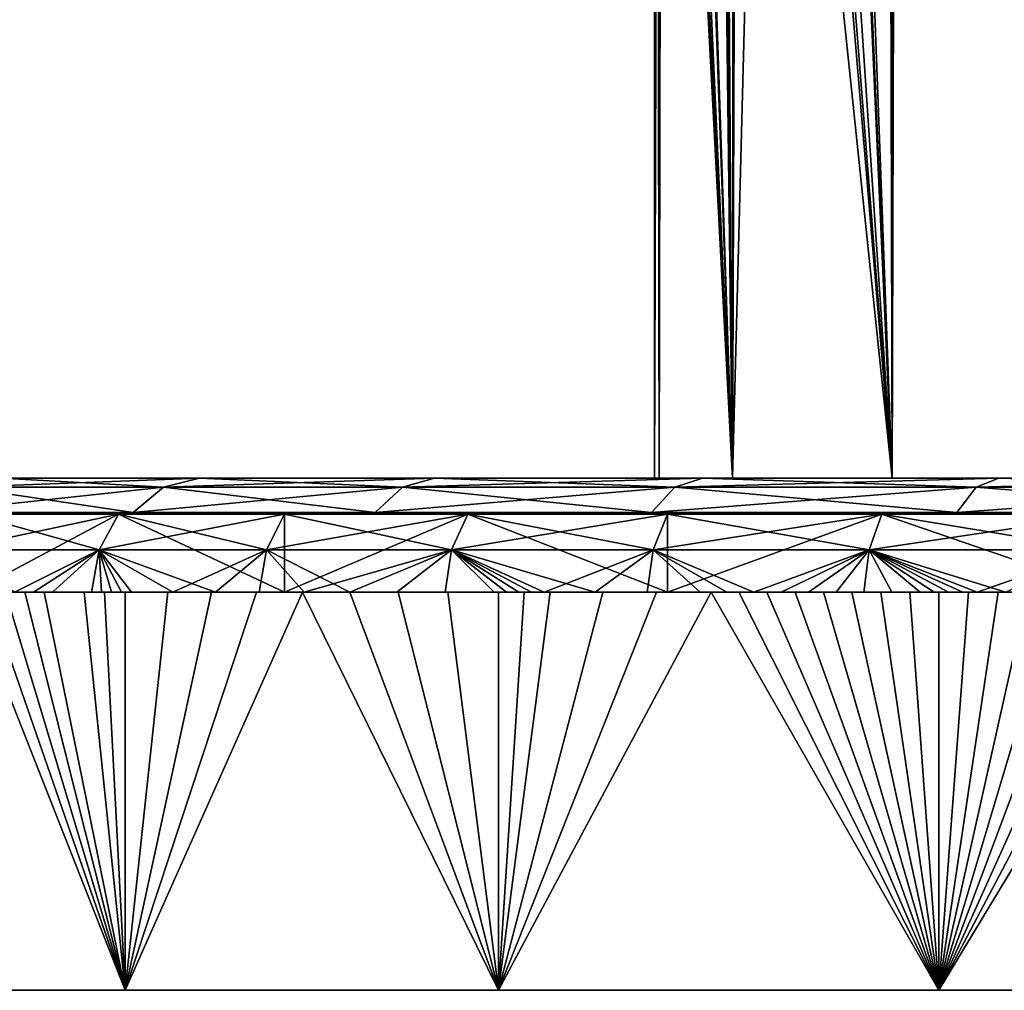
# Model space of a CAD drawing. Extents: x 0 to 200, y 18 to 95.
# Tile 248 of 491: x 154 to 163, y 18 to 26. Entities that reach past the tile are written whole.
import ezdxf

# ---------------------------------------------------------------- set-up
doc = ezdxf.new("R2010")
doc.units = 0

msp = doc.modelspace()

# ---------------------------------------------------------------- linework, layer by layer
for points in [[(162.801224, 38.473274, 37.016132), (163.317581, 39.289558, 36.348358), (163.973587, 22.227015, 35.617851)], [(162.979355, 38.757809, 55.210247), (162.613251, 38.17387, 54.745441), (163.973587, 22.227015, 56.382149)], [(162.569794, 38.107422, 37.315422), (162.801224, 38.473274, 37.016132), (163.973587, 22.227015, 35.617851)], [(162.613251, 38.17387, 54.745441), (162.405518, 37.864216, 54.428959), (163.973587, 22.227015, 56.382149)], [(162.218231, 37.584957, 37.856876), (162.569794, 38.107422, 37.315422), (163.973587, 22.227015, 35.617851)], [(162.405518, 37.864216, 54.428959), (162.172119, 37.516312, 54.073376), (163.973587, 22.227015, 56.382149)], [(162.172531, 37.517044, 37.927261), (162.218231, 37.584957, 37.856876), (163.973587, 22.227015, 35.617851)], [(161.890579, 37.09803, 38.3615), (162.172531, 37.517044, 37.927261), (163.973587, 22.227015, 35.617851)], [(162.172119, 37.516312, 54.073376), (161.928391, 37.152988, 53.702042), (163.973587, 22.227015, 56.382149)], [(163.973587, 22.227015, 56.382149), (161.928391, 37.152988, 53.702042), (161.88887, 22.227015, 53.63562)], [(161.928391, 37.152988, 53.702042), (161.891205, 37.099838, 53.633953), (161.88887, 22.227015, 53.63562)], [(161.286789, 36.237701, 39.488972), (161.88884, 37.095558, 38.364742), (161.88887, 22.227015, 38.36438)], [(161.851624, 37.043247, 53.561455), (161.36087, 36.341572, 52.662567), (161.88887, 22.227015, 53.63562)], [(161.891205, 37.099838, 53.633953), (161.851624, 37.043247, 53.561455), (161.88887, 22.227015, 53.63562)], [(161.88884, 37.095558, 38.364742), (161.890579, 37.09803, 38.3615), (163.973587, 22.227015, 35.617851)], [(161.88887, 22.227015, 38.36438), (161.88884, 37.095558, 38.364742), (163.973587, 22.227015, 35.617851)], [(161.36087, 36.341572, 52.662567), (160.977402, 35.810169, 51.796387), (161.88887, 22.227015, 53.63562)], [(160.766876, 35.519775, 40.70174), (161.257187, 36.196819, 39.558029), (161.88887, 22.227015, 38.36438)], [(161.257187, 36.196819, 39.558029), (161.286789, 36.237701, 39.488972), (161.88887, 22.227015, 38.36438)], [(160.977402, 35.810169, 51.796387), (160.833145, 35.610271, 51.470562), (161.88887, 22.227015, 53.63562)], [(161.88887, 22.227015, 53.63562), (160.833145, 35.610271, 51.470562), (160.486389, 22.227015, 50.485611)], [(160.833145, 35.610271, 51.470562), (160.496719, 35.154621, 50.482059), (160.486389, 22.227015, 50.485611)], [(160.531357, 35.201527, 41.419182), (160.766876, 35.519775, 40.70174), (161.88887, 22.227015, 38.36438)], [(160.357315, 34.966351, 41.949348), (160.498749, 35.157471, 41.518505), (160.486389, 22.227015, 41.514389)], [(160.496719, 35.154621, 50.482059), (160.39592, 35.018085, 50.18586), (160.486389, 22.227015, 50.485611)], [(160.486389, 22.227015, 41.514389), (160.531357, 35.201527, 41.419182), (161.88887, 22.227015, 38.36438)], [(160.498749, 35.157471, 41.518505), (160.531357, 35.201527, 41.419182), (160.486389, 22.227015, 41.514389)], [(160.043396, 34.548809, 43.308826), (160.357315, 34.966351, 41.949348), (160.486389, 22.227015, 41.514389)], [(160.39592, 35.018085, 50.18586), (160.326691, 34.925896, 49.897358), (160.486389, 22.227015, 50.485611)], [(160.326691, 34.925896, 49.897358), (160.064789, 34.577126, 48.805916), (160.486389, 22.227015, 50.485611)], [(159.888474, 34.34412, 44.440483), (160.043396, 34.548809, 43.308826), (160.486389, 22.227015, 41.514389)], [(160.064789, 34.577126, 48.805916), (159.932312, 34.402077, 47.86692), (160.486389, 22.227015, 50.485611)], [(159.932312, 34.402077, 47.86692), (159.863602, 34.311279, 47.379879), (160.486389, 22.227015, 50.485611)], [(159.837616, 34.27684, 46.815941), (159.800003, 34.227016, 46), (159.799988, 22.227015, 46)], [(159.840271, 22.227015, 47.098572), (159.837616, 34.27684, 46.815941), (159.799988, 22.227015, 46)], [(159.820786, 34.254559, 45.546947), (159.850403, 34.293774, 44.901932), (159.840271, 22.227015, 44.901428)], [(159.850616, 34.294067, 47.098057), (159.837616, 34.27684, 46.815941), (159.840271, 22.227015, 47.098572)], [(160.486389, 22.227015, 50.485611), (159.863602, 34.311279, 47.379879), (159.840271, 22.227015, 47.098572)], [(159.863602, 34.311279, 47.379879), (159.850616, 34.294067, 47.098057), (159.840271, 22.227015, 47.098572)], [(159.840271, 22.227015, 44.901428), (159.850403, 34.293774, 44.901932), (160.486389, 22.227015, 41.514389)], [(159.850403, 34.293774, 44.901932), (159.863052, 34.310539, 44.626129), (160.486389, 22.227015, 41.514389)], [(159.863052, 34.310539, 44.626129), (159.888474, 34.34412, 44.440483), (160.486389, 22.227015, 41.514389)], [(159.799988, 22.227015, 46), (159.820786, 34.254559, 45.546947), (159.840271, 22.227015, 44.901428)], [(159.800003, 34.227016, 46), (159.820786, 34.254559, 45.546947), (159.799988, 22.227015, 46)], [(150.849991, 22.227015, 46), (159.799988, 22.227015, 46), (151.054886, 22.227015, 42.873898)], [(159.840271, 22.227015, 47.098572), (159.799988, 22.227015, 46), (150.849991, 22.227015, 46)], [(151.054886, 22.227015, 49.126102), (159.840271, 22.227015, 47.098572), (150.849991, 22.227015, 46)], [(151.054886, 22.227015, 42.873898), (159.840271, 22.227015, 44.901428), (151.666077, 22.227015, 39.801285)], [(159.799988, 22.227015, 46), (159.840271, 22.227015, 44.901428), (151.054886, 22.227015, 42.873898)], [(151.054886, 22.227015, 49.126102), (160.486389, 22.227015, 50.485611), (159.840271, 22.227015, 47.098572)], [(151.666077, 22.227015, 52.198715), (160.486389, 22.227015, 50.485611), (151.054886, 22.227015, 49.126102)], [(151.666077, 22.227015, 39.801285), (160.486389, 22.227015, 41.514389), (152.67308, 22.227015, 36.834732)], [(159.840271, 22.227015, 44.901428), (160.486389, 22.227015, 41.514389), (151.666077, 22.227015, 39.801285)], [(151.666077, 22.227015, 52.198715), (152.67308, 22.227015, 55.165268), (160.486389, 22.227015, 50.485611)], [(152.67308, 22.227015, 36.834732), (161.88887, 22.227015, 38.36438), (154.058685, 22.227015, 34.025002)], [(160.486389, 22.227015, 41.514389), (161.88887, 22.227015, 38.36438), (152.67308, 22.227015, 36.834732)], [(152.67308, 22.227015, 55.165268), (161.88887, 22.227015, 53.63562), (160.486389, 22.227015, 50.485611)], [(152.67308, 22.227015, 55.165268), (154.058685, 22.227015, 57.974998), (161.88887, 22.227015, 53.63562)], [(153.714996, 22.149126, 33.826569), (155.799179, 22.227015, 31.420164), (155.484329, 22.149126, 31.17857)], [(154.058685, 22.227015, 34.025002), (155.799179, 22.227015, 31.420164), (153.714996, 22.149126, 33.826569)], [(155.484329, 22.149126, 60.82143), (154.058685, 22.227015, 57.974998), (153.714996, 22.149126, 58.173431)], [(155.799179, 22.227015, 60.579838), (154.058685, 22.227015, 57.974998), (155.484329, 22.149126, 60.82143)], [(154.058685, 22.227015, 34.025002), (161.88887, 22.227015, 38.36438), (155.799179, 22.227015, 31.420164)], [(154.058685, 22.227015, 57.974998), (155.799179, 22.227015, 60.579838), (161.88887, 22.227015, 53.63562)], [(155.484329, 22.149126, 31.17857), (157.864792, 22.227015, 29.064793), (157.584167, 22.149126, 28.784168)], [(155.799179, 22.227015, 31.420164), (157.864792, 22.227015, 29.064793), (155.484329, 22.149126, 31.17857)], [(157.584167, 22.149126, 63.215832), (155.799179, 22.227015, 60.579838), (155.484329, 22.149126, 60.82143)], [(157.864792, 22.227015, 62.935207), (155.799179, 22.227015, 60.579838), (157.584167, 22.149126, 63.215832)], [(155.799179, 22.227015, 31.420164), (163.973587, 22.227015, 35.617851), (157.864792, 22.227015, 29.064793)], [(161.88887, 22.227015, 38.36438), (163.973587, 22.227015, 35.617851), (155.799179, 22.227015, 31.420164)], [(155.799179, 22.227015, 60.579838), (163.973587, 22.227015, 56.382149), (161.88887, 22.227015, 53.63562)], [(155.799179, 22.227015, 60.579838), (157.864792, 22.227015, 62.935207), (163.973587, 22.227015, 56.382149)], [(157.584167, 22.149126, 28.784168), (160.220154, 22.227015, 26.999187), (159.978561, 22.149126, 26.684334)], [(157.864792, 22.227015, 29.064793), (160.220154, 22.227015, 26.999187), (157.584167, 22.149126, 28.784168)], [(159.978561, 22.149126, 65.315666), (157.864792, 22.227015, 62.935207), (157.584167, 22.149126, 63.215832)], [(160.220154, 22.227015, 65.000816), (157.864792, 22.227015, 62.935207), (159.978561, 22.149126, 65.315666)], [(157.864792, 22.227015, 29.064793), (163.973587, 22.227015, 35.617851), (160.220154, 22.227015, 26.999187)], [(157.864792, 22.227015, 62.935207), (160.220154, 22.227015, 65.000816), (163.973587, 22.227015, 56.382149)], [(159.978561, 22.149126, 26.684334), (162.824997, 22.227015, 25.258692), (162.626556, 22.149126, 24.914999)], [(160.220154, 22.227015, 26.999187), (162.824997, 22.227015, 25.258692), (159.978561, 22.149126, 26.684334)], [(162.626556, 22.149126, 67.084999), (160.220154, 22.227015, 65.000816), (159.978561, 22.149126, 65.315666)], [(162.824997, 22.227015, 66.74131), (160.220154, 22.227015, 65.000816), (162.626556, 22.149126, 67.084999)], [(160.220154, 22.227015, 26.999187), (166.630402, 22.227015, 33.419941), (162.824997, 22.227015, 25.258692)], [(163.973587, 22.227015, 35.617851), (166.630402, 22.227015, 33.419941), (160.220154, 22.227015, 26.999187)], [(160.220154, 22.227015, 65.000816), (166.630402, 22.227015, 58.580059), (163.973587, 22.227015, 56.382149)], [(160.220154, 22.227015, 65.000816), (162.824997, 22.227015, 66.74131), (166.630402, 22.227015, 58.580059)], [(162.626556, 22.149126, 24.914999), (165.63472, 22.227015, 23.873085), (165.482849, 22.149126, 23.506433)], [(162.824997, 22.227015, 25.258692), (165.63472, 22.227015, 23.873085), (162.626556, 22.149126, 24.914999)], [(165.482849, 22.149126, 68.493568), (162.824997, 22.227015, 66.74131), (162.626556, 22.149126, 67.084999)], [(165.63472, 22.227015, 68.126915), (162.824997, 22.227015, 66.74131), (165.482849, 22.149126, 68.493568)], [(162.824997, 22.227015, 25.258692), (166.630402, 22.227015, 33.419941), (165.63472, 22.227015, 23.873085)], [(162.824997, 22.227015, 66.74131), (169.718918, 22.227015, 60.113213), (166.630402, 22.227015, 58.580059)], [(162.824997, 22.227015, 66.74131), (165.63472, 22.227015, 68.126915), (169.718918, 22.227015, 60.113213)], [(153.422287, 21.927015, 33.657578), (155.484329, 22.149126, 31.17857), (155.216187, 21.927015, 30.972816)], [(153.714996, 22.149126, 33.826569), (155.484329, 22.149126, 31.17857), (153.422287, 21.927015, 33.657578)], [(155.216187, 21.927015, 61.027184), (153.714996, 22.149126, 58.173431), (153.422287, 21.927015, 58.342422)], [(155.484329, 22.149126, 60.82143), (153.714996, 22.149126, 58.173431), (155.216187, 21.927015, 61.027184)], [(155.216187, 21.927015, 30.972816), (157.584167, 22.149126, 28.784168), (157.345169, 21.927015, 28.545177)], [(155.484329, 22.149126, 31.17857), (157.584167, 22.149126, 28.784168), (155.216187, 21.927015, 30.972816)], [(157.345169, 21.927015, 63.454823), (155.484329, 22.149126, 60.82143), (155.216187, 21.927015, 61.027184)], [(157.584167, 22.149126, 63.215832), (155.484329, 22.149126, 60.82143), (157.345169, 21.927015, 63.454823)], [(157.345169, 21.927015, 28.545177), (159.978561, 22.149126, 26.684334), (159.772812, 21.927015, 26.416193)], [(157.584167, 22.149126, 28.784168), (159.978561, 22.149126, 26.684334), (157.345169, 21.927015, 28.545177)], [(159.772812, 21.927015, 65.583809), (157.584167, 22.149126, 63.215832), (157.345169, 21.927015, 63.454823)], [(159.978561, 22.149126, 65.315666), (157.584167, 22.149126, 63.215832), (159.772812, 21.927015, 65.583809)], [(159.772812, 21.927015, 26.416193), (162.626556, 22.149126, 24.914999), (162.457565, 21.927015, 24.622295)], [(159.978561, 22.149126, 26.684334), (162.626556, 22.149126, 24.914999), (159.772812, 21.927015, 26.416193)], [(162.457565, 21.927015, 67.377708), (159.978561, 22.149126, 65.315666), (159.772812, 21.927015, 65.583809)], [(162.626556, 22.149126, 67.084999), (159.978561, 22.149126, 65.315666), (162.457565, 21.927015, 67.377708)], [(162.457565, 21.927015, 24.622295), (165.482849, 22.149126, 23.506433), (165.353516, 21.927015, 23.194176)], [(162.626556, 22.149126, 24.914999), (165.482849, 22.149126, 23.506433), (162.457565, 21.927015, 24.622295)], [(165.353516, 21.927015, 68.805824), (162.626556, 22.149126, 67.084999), (162.457565, 21.927015, 67.377708)], [(165.482849, 22.149126, 68.493568), (162.626556, 22.149126, 67.084999), (165.353516, 21.927015, 68.805824)], [(163.899994, 21.927015, 46), (150.115143, 21.927015, 46), (150.326324, 21.927015, 42.777981)], [(150.326324, 21.927015, 49.222019), (150.115143, 21.927015, 46), (163.899994, 21.927015, 46)], [(164.341522, 21.927015, 42.929115), (150.326324, 21.927015, 42.777981), (150.956268, 21.927015, 39.611092)], [(164.341522, 21.927015, 42.929115), (163.899994, 21.927015, 46), (150.326324, 21.927015, 42.777981)], [(164.341522, 21.927015, 49.070885), (150.326324, 21.927015, 49.222019), (163.899994, 21.927015, 46)], [(150.956268, 21.927015, 52.388908), (150.326324, 21.927015, 49.222019), (164.341522, 21.927015, 49.070885)], [(164.341522, 21.927015, 42.929115), (150.956268, 21.927015, 39.611092), (151.994171, 21.927015, 36.553516)], [(151.994171, 21.927015, 55.446484), (150.956268, 21.927015, 52.388908), (164.341522, 21.927015, 49.070885)], [(165.630325, 21.927015, 40.107014), (151.994171, 21.927015, 36.553516), (153.422287, 21.927015, 33.657578)], [(165.630325, 21.927015, 40.107014), (164.341522, 21.927015, 42.929115), (151.994171, 21.927015, 36.553516)], [(165.630325, 21.927015, 51.892986), (151.994171, 21.927015, 55.446484), (164.341522, 21.927015, 49.070885)], [(153.422287, 21.927015, 58.342422), (151.994171, 21.927015, 55.446484), (165.630325, 21.927015, 51.892986)], [(165.630325, 21.927015, 40.107014), (153.422287, 21.927015, 33.657578), (155.216187, 21.927015, 30.972816)], [(155.216187, 21.927015, 61.027184), (153.422287, 21.927015, 58.342422), (165.630325, 21.927015, 51.892986)], [(153.619064, 21.596918, 32.885319), (155.088974, 21.911861, 31.114925), (154.919479, 21.596918, 30.986935)], [(153.799637, 21.911861, 32.997128), (155.088974, 21.911861, 31.114925), (153.619064, 21.596918, 32.885319)], [(154.919479, 21.596918, 61.013065), (153.799637, 21.911861, 59.002876), (153.619064, 21.596918, 59.114681)], [(155.088974, 21.911861, 31.114925), (153.799637, 21.227015, 32.997128), (156.546478, 21.227015, 29.359716)], [(155.088974, 21.911861, 31.114925), (153.799637, 21.911861, 32.997128), (153.799637, 21.227015, 32.997128)], [(153.799637, 21.911861, 59.002876), (155.088974, 21.911861, 60.885075), (153.799637, 21.227015, 59.002876)], [(155.088974, 21.911861, 60.885075), (156.546478, 21.227015, 62.640282), (153.799637, 21.227015, 59.002876)], [(155.088974, 21.911861, 60.885075), (153.799637, 21.911861, 59.002876), (154.919479, 21.596918, 61.013065)], [(154.919479, 21.596918, 30.986935), (156.546478, 21.911861, 29.359716), (156.389526, 21.596918, 29.216637)], [(155.088974, 21.911861, 31.114925), (156.546478, 21.911861, 29.359716), (154.919479, 21.596918, 30.986935)], [(156.389526, 21.596918, 62.783363), (155.088974, 21.911861, 60.885075), (154.919479, 21.596918, 61.013065)], [(156.546478, 21.911861, 29.359716), (155.088974, 21.911861, 31.114925), (156.546478, 21.227015, 29.359716)], [(155.088974, 21.911861, 60.885075), (156.546478, 21.911861, 62.640282), (156.546478, 21.227015, 62.640282)], [(156.546478, 21.911861, 62.640282), (155.088974, 21.911861, 60.885075), (156.389526, 21.596918, 62.783363)], [(167.662018, 21.927015, 37.762329), (155.216187, 21.927015, 30.972816), (157.345169, 21.927015, 28.545177)], [(167.662018, 21.927015, 37.762329), (165.630325, 21.927015, 40.107014), (155.216187, 21.927015, 30.972816)], [(167.662018, 21.927015, 54.237671), (155.216187, 21.927015, 61.027184), (165.630325, 21.927015, 51.892986)], [(157.345169, 21.927015, 63.454823), (155.216187, 21.927015, 61.027184), (167.662018, 21.927015, 54.237671)], [(156.389526, 21.596918, 29.216637), (158.159714, 21.911861, 27.746479), (158.016632, 21.596918, 27.589525)], [(156.546478, 21.911861, 29.359716), (158.159714, 21.911861, 27.746479), (156.389526, 21.596918, 29.216637)], [(158.016632, 21.596918, 64.410477), (156.546478, 21.911861, 62.640282), (156.389526, 21.596918, 62.783363)], [(158.159714, 21.911861, 27.746479), (156.546478, 21.227015, 29.359716), (159.914917, 21.227015, 26.288975)], [(158.159714, 21.911861, 27.746479), (156.546478, 21.911861, 29.359716), (156.546478, 21.227015, 29.359716)], [(156.546478, 21.911861, 62.640282), (158.159714, 21.911861, 64.253517), (156.546478, 21.227015, 62.640282)], [(158.159714, 21.911861, 64.253517), (159.914917, 21.227015, 65.711021), (156.546478, 21.227015, 62.640282)], [(158.159714, 21.911861, 64.253517), (156.546478, 21.911861, 62.640282), (158.016632, 21.596918, 64.410477)], [(167.662018, 21.927015, 37.762329), (157.345169, 21.927015, 28.545177), (159.772812, 21.927015, 26.416193)], [(159.772812, 21.927015, 65.583809), (157.345169, 21.927015, 63.454823), (167.662018, 21.927015, 54.237671)], [(158.016632, 21.596918, 27.589525), (159.914917, 21.911861, 26.288975), (159.786926, 21.596918, 26.11949)], [(158.159714, 21.911861, 27.746479), (159.914917, 21.911861, 26.288975), (158.016632, 21.596918, 27.589525)], [(159.786926, 21.596918, 65.880508), (158.159714, 21.911861, 64.253517), (158.016632, 21.596918, 64.410477)], [(159.914917, 21.911861, 26.288975), (158.159714, 21.911861, 27.746479), (159.914917, 21.227015, 26.288975)], [(158.159714, 21.911861, 64.253517), (159.914917, 21.911861, 65.711021), (159.914917, 21.227015, 65.711021)], [(159.914917, 21.911861, 65.711021), (158.159714, 21.911861, 64.253517), (159.786926, 21.596918, 65.880508)], [(167.662018, 21.927015, 37.762329), (159.772812, 21.927015, 26.416193), (162.457565, 21.927015, 24.622295)], [(162.457565, 21.927015, 67.377708), (159.772812, 21.927015, 65.583809), (167.662018, 21.927015, 54.237671)], [(159.786926, 21.596918, 26.11949), (161.797119, 21.911861, 24.999638), (161.685318, 21.596918, 24.819065)], [(159.914917, 21.911861, 26.288975), (161.797119, 21.911861, 24.999638), (159.786926, 21.596918, 26.11949)], [(161.685318, 21.596918, 67.180939), (159.914917, 21.911861, 65.711021), (159.786926, 21.596918, 65.880508)], [(161.797119, 21.911861, 24.999638), (159.914917, 21.227015, 26.288975), (163.790253, 21.227015, 23.889467)], [(161.797119, 21.911861, 24.999638), (159.914917, 21.911861, 26.288975), (159.914917, 21.227015, 26.288975)], [(159.914917, 21.911861, 65.711021), (161.797119, 21.911861, 67.000366), (159.914917, 21.227015, 65.711021)], [(161.797119, 21.911861, 67.000366), (163.790253, 21.227015, 68.110535), (159.914917, 21.227015, 65.711021)], [(161.797119, 21.911861, 67.000366), (159.914917, 21.911861, 65.711021), (161.685318, 21.596918, 67.180939)], [(161.685318, 21.596918, 24.819065), (163.790253, 21.911861, 23.889467), (163.695587, 21.596918, 23.699348)], [(161.797119, 21.911861, 24.999638), (163.790253, 21.911861, 23.889467), (161.685318, 21.596918, 24.819065)], [(163.695587, 21.596918, 68.300652), (161.797119, 21.911861, 67.000366), (161.685318, 21.596918, 67.180939)], [(163.790253, 21.911861, 23.889467), (161.797119, 21.911861, 24.999638), (163.790253, 21.227015, 23.889467)], [(161.797119, 21.911861, 67.000366), (163.790253, 21.911861, 68.110535), (163.790253, 21.227015, 68.110535)], [(163.790253, 21.911861, 68.110535), (161.797119, 21.911861, 67.000366), (163.695587, 21.596918, 68.300652)], [(170.271973, 21.927015, 36.085011), (162.457565, 21.927015, 24.622295), (165.353516, 21.927015, 23.194176)], [(170.271973, 21.927015, 36.085011), (167.662018, 21.927015, 37.762329), (162.457565, 21.927015, 24.622295)], [(170.271973, 21.927015, 55.914989), (162.457565, 21.927015, 67.377708), (167.662018, 21.927015, 54.237671)], [(165.353516, 21.927015, 68.805824), (162.457565, 21.927015, 67.377708), (170.271973, 21.927015, 55.914989)], [(153.619064, 21.596918, 32.885319), (154.919479, 21.596918, 30.986935), (154.176041, 21.227015, 31.872263)], [(154.919479, 21.596918, 61.013065), (153.619064, 21.596918, 59.114681), (154.176041, 21.227015, 60.127735)], [(154.176041, 21.227015, 31.872263), (154.919479, 21.596918, 30.986935), (154.340591, 21.227015, 31.635004)], [(154.507858, 21.227015, 60.600338), (154.919479, 21.596918, 61.013065), (154.176041, 21.227015, 60.127735)], [(154.340591, 21.227015, 31.635004), (154.919479, 21.596918, 30.986935), (154.507858, 21.227015, 31.399662)], [(154.507858, 21.227015, 31.399662), (154.919479, 21.596918, 30.986935), (154.85051, 21.227015, 30.934851)], [(154.85051, 21.227015, 61.065147), (154.919479, 21.596918, 61.013065), (154.507858, 21.227015, 60.600338)], [(154.85051, 21.227015, 30.934851), (154.919479, 21.596918, 30.986935), (155.025848, 21.227015, 30.705446)], [(154.937851, 21.227015, 61.180103), (154.919479, 21.596918, 61.013065), (154.85051, 21.227015, 61.065147)], [(155.567566, 21.227015, 30.029591), (154.919479, 21.596918, 30.986935), (155.941574, 21.227015, 29.589622)], [(154.919479, 21.596918, 30.986935), (156.389526, 21.596918, 29.216637), (155.941574, 21.227015, 29.589622)], [(155.203812, 21.227015, 30.478081), (154.919479, 21.596918, 30.986935), (155.567566, 21.227015, 30.029591)], [(155.114502, 21.227015, 30.591507), (154.919479, 21.596918, 30.986935), (155.203812, 21.227015, 30.478081)], [(155.025848, 21.227015, 30.705446), (154.919479, 21.596918, 30.986935), (155.114502, 21.227015, 30.591507)], [(155.025848, 21.227015, 61.294556), (154.919479, 21.596918, 61.013065), (154.937851, 21.227015, 61.180103)], [(155.203812, 21.227015, 61.521919), (154.919479, 21.596918, 61.013065), (155.025848, 21.227015, 61.294556)], [(155.567566, 21.227015, 61.970409), (154.919479, 21.596918, 61.013065), (155.203812, 21.227015, 61.521919)], [(156.389526, 21.596918, 62.783363), (154.919479, 21.596918, 61.013065), (155.567566, 21.227015, 61.970409)], [(155.941574, 21.227015, 62.410378), (156.389526, 21.596918, 62.783363), (155.567566, 21.227015, 61.970409)], [(155.941574, 21.227015, 29.589622), (156.389526, 21.596918, 29.216637), (156.325653, 21.227015, 29.158411)], [(156.325653, 21.227015, 62.841587), (156.389526, 21.596918, 62.783363), (155.941574, 21.227015, 62.410378)], [(156.325653, 21.227015, 29.158411), (156.389526, 21.596918, 29.216637), (156.719589, 21.227015, 28.736187)], [(156.719589, 21.227015, 63.263813), (156.389526, 21.596918, 62.783363), (156.325653, 21.227015, 62.841587)], [(156.389526, 21.596918, 29.216637), (158.016632, 21.596918, 27.589525), (157.12233, 21.227015, 28.32233)], [(156.719589, 21.227015, 28.736187), (156.389526, 21.596918, 29.216637), (157.12233, 21.227015, 28.32233)], [(158.016632, 21.596918, 64.410477), (156.389526, 21.596918, 62.783363), (156.719589, 21.227015, 63.263813)], [(157.12233, 21.227015, 63.67767), (158.016632, 21.596918, 64.410477), (156.719589, 21.227015, 63.263813)], [(157.12233, 21.227015, 28.32233), (158.016632, 21.596918, 27.589525), (157.536179, 21.227015, 27.919592)], [(157.536179, 21.227015, 64.080406), (158.016632, 21.596918, 64.410477), (157.12233, 21.227015, 63.67767)], [(157.536179, 21.227015, 27.919592), (158.016632, 21.596918, 27.589525), (157.958405, 21.227015, 27.525658)], [(157.958405, 21.227015, 64.474342), (158.016632, 21.596918, 64.410477), (157.536179, 21.227015, 64.080406)], [(157.958405, 21.227015, 27.525658), (158.016632, 21.596918, 27.589525), (158.389618, 21.227015, 27.141581)], [(158.389618, 21.227015, 64.858421), (158.016632, 21.596918, 64.410477), (157.958405, 21.227015, 64.474342)], [(158.016632, 21.596918, 27.589525), (159.786926, 21.596918, 26.11949), (159.278076, 21.227015, 26.403814)], [(158.82959, 21.227015, 26.767567), (158.016632, 21.596918, 27.589525), (159.278076, 21.227015, 26.403814)], [(158.718781, 21.227015, 26.860117), (158.016632, 21.596918, 27.589525), (158.82959, 21.227015, 26.767567)], [(158.608521, 21.227015, 26.953304), (158.016632, 21.596918, 27.589525), (158.718781, 21.227015, 26.860117)], [(158.389618, 21.227015, 27.141581), (158.016632, 21.596918, 27.589525), (158.608521, 21.227015, 26.953304)], [(158.498795, 21.227015, 64.952873), (158.016632, 21.596918, 64.410477), (158.389618, 21.227015, 64.858421)], [(158.608521, 21.227015, 65.0467), (158.016632, 21.596918, 64.410477), (158.498795, 21.227015, 64.952873)], [(158.82959, 21.227015, 65.232437), (158.016632, 21.596918, 64.410477), (158.608521, 21.227015, 65.0467)], [(159.786926, 21.596918, 65.880508), (158.016632, 21.596918, 64.410477), (158.82959, 21.227015, 65.232437)], [(159.278076, 21.227015, 65.596184), (159.786926, 21.596918, 65.880508), (158.82959, 21.227015, 65.232437)], [(159.278076, 21.227015, 26.403814), (159.786926, 21.596918, 26.11949), (159.734848, 21.227015, 26.05052)], [(159.734848, 21.227015, 65.949478), (159.786926, 21.596918, 65.880508), (159.278076, 21.227015, 65.596184)], [(159.734848, 21.227015, 26.05052), (159.786926, 21.596918, 26.11949), (160.199661, 21.227015, 25.707869)], [(160.199661, 21.227015, 66.29213), (159.786926, 21.596918, 65.880508), (159.734848, 21.227015, 65.949478)], [(159.786926, 21.596918, 26.11949), (161.685318, 21.596918, 24.819065), (160.672256, 21.227015, 25.376045)], [(160.199661, 21.227015, 25.707869), (159.786926, 21.596918, 26.11949), (160.672256, 21.227015, 25.376045)], [(160.434998, 21.227015, 66.459412), (159.786926, 21.596918, 65.880508), (160.199661, 21.227015, 66.29213)], [(160.672256, 21.227015, 66.623955), (159.786926, 21.596918, 65.880508), (160.434998, 21.227015, 66.459412)], [(161.685318, 21.596918, 67.180939), (159.786926, 21.596918, 65.880508), (160.672256, 21.227015, 66.623955)], [(160.672256, 21.227015, 25.376045), (161.685318, 21.596918, 24.819065), (160.911407, 21.227015, 25.214249)], [(160.911407, 21.227015, 66.785751), (161.685318, 21.596918, 67.180939), (160.672256, 21.227015, 66.623955)], [(160.911407, 21.227015, 25.214249), (161.685318, 21.596918, 24.819065), (161.15239, 21.227015, 25.055227)], [(161.15239, 21.227015, 66.944771), (161.685318, 21.596918, 67.180939), (160.911407, 21.227015, 66.785751)], [(161.15239, 21.227015, 25.055227), (161.685318, 21.596918, 24.819065), (161.395218, 21.227015, 24.898998)], [(161.395218, 21.227015, 67.100998), (161.685318, 21.596918, 67.180939), (161.15239, 21.227015, 66.944771)], [(161.395218, 21.227015, 24.898998), (161.685318, 21.596918, 24.819065), (161.639816, 21.227015, 24.745583)], [(161.639816, 21.227015, 67.254417), (161.685318, 21.596918, 67.180939), (161.395218, 21.227015, 67.100998)], [(161.639816, 21.227015, 24.745583), (161.685318, 21.596918, 24.819065), (161.886169, 21.227015, 24.595005)], [(161.886169, 21.227015, 67.404991), (161.685318, 21.596918, 67.180939), (161.639816, 21.227015, 67.254417)], [(161.685318, 21.596918, 24.819065), (163.695587, 21.596918, 23.699348), (162.888519, 21.227015, 24.021441)], [(162.635468, 21.227015, 24.16048), (161.685318, 21.596918, 24.819065), (162.888519, 21.227015, 24.021441)], [(162.384033, 21.227015, 24.302435), (161.685318, 21.596918, 24.819065), (162.635468, 21.227015, 24.16048)], [(162.258942, 21.227015, 24.374498), (161.685318, 21.596918, 24.819065), (162.384033, 21.227015, 24.302435)], [(162.134262, 21.227015, 24.447283), (161.685318, 21.596918, 24.819065), (162.258942, 21.227015, 24.374498)], [(161.886169, 21.227015, 24.595005), (161.685318, 21.596918, 24.819065), (162.134262, 21.227015, 24.447283)], [(162.134262, 21.227015, 67.552719), (161.685318, 21.596918, 67.180939), (161.886169, 21.227015, 67.404991)], [(162.384033, 21.227015, 67.697563), (161.685318, 21.596918, 67.180939), (162.134262, 21.227015, 67.552719)], [(162.509537, 21.227015, 67.768906), (161.685318, 21.596918, 67.180939), (162.384033, 21.227015, 67.697563)], [(162.635468, 21.227015, 67.839523), (161.685318, 21.596918, 67.180939), (162.509537, 21.227015, 67.768906)], [(163.695587, 21.596918, 68.300652), (161.685318, 21.596918, 67.180939), (162.635468, 21.227015, 67.839523)], [(162.888519, 21.227015, 67.978561), (163.695587, 21.596918, 68.300652), (162.635468, 21.227015, 67.839523)], [(150.099991, 21.227015, 46), (163.899994, 21.227015, 46), (150.520554, 21.227015, 41.461388)], [(150.099991, 21.227015, 46), (150.520554, 21.227015, 50.538612), (163.899994, 21.227015, 46)], [(150.520554, 21.227015, 41.461388), (164.341522, 21.227015, 42.929115), (151.767929, 21.227015, 37.077332)], [(163.899994, 21.227015, 46), (164.341522, 21.227015, 42.929115), (150.520554, 21.227015, 41.461388)], [(150.520554, 21.227015, 50.538612), (164.341522, 21.227015, 49.070885), (163.899994, 21.227015, 46)], [(150.520554, 21.227015, 50.538612), (151.767929, 21.227015, 54.922668), (164.341522, 21.227015, 49.070885)], [(151.767929, 21.227015, 37.077332), (164.341522, 21.227015, 42.929115), (153.799637, 21.227015, 32.997128)], [(151.767929, 21.227015, 54.922668), (165.630325, 21.227015, 51.892986), (164.341522, 21.227015, 49.070885)], [(151.767929, 21.227015, 54.922668), (153.799637, 21.227015, 59.002876), (165.630325, 21.227015, 51.892986)], [(152.579102, 17.727016, 34.544338), (153.768661, 21.227015, 32.483978), (155.148666, 17.727016, 30.546026)], [(155.148666, 17.727016, 61.453976), (153.768661, 21.227015, 59.516022), (152.579102, 17.727016, 57.455662)], [(153.768661, 21.227015, 32.483978), (153.930984, 21.227015, 32.234669), (155.148666, 17.727016, 30.546026)], [(153.930984, 21.227015, 59.765331), (153.768661, 21.227015, 59.516022), (155.148666, 17.727016, 61.453976)], [(153.799637, 21.227015, 32.997128), (165.630325, 21.227015, 40.107014), (156.546478, 21.227015, 29.359716)], [(164.341522, 21.227015, 42.929115), (165.630325, 21.227015, 40.107014), (153.799637, 21.227015, 32.997128)], [(153.799637, 21.227015, 59.002876), (156.546478, 21.227015, 62.640282), (165.630325, 21.227015, 51.892986)], [(153.930984, 21.227015, 32.234669), (154.096268, 21.227015, 31.98731), (155.148666, 17.727016, 30.546026)], [(154.096268, 21.227015, 60.012691), (153.930984, 21.227015, 59.765331), (155.148666, 17.727016, 61.453976)], [(154.096268, 21.227015, 31.98731), (154.264481, 21.227015, 31.741934), (155.148666, 17.727016, 30.546026)], [(154.264481, 21.227015, 60.258068), (154.096268, 21.227015, 60.012691), (155.148666, 17.727016, 61.453976)], [(154.096268, 21.227015, 31.98731), (154.176041, 21.227015, 31.872263), (154.264481, 21.227015, 31.741934)], [(154.264481, 21.227015, 60.258068), (154.176041, 21.227015, 60.127735), (154.096268, 21.227015, 60.012691)], [(154.264481, 21.227015, 31.741934), (154.176041, 21.227015, 31.872263), (154.340591, 21.227015, 31.635004)], [(154.264481, 21.227015, 60.258068), (154.507858, 21.227015, 60.600338), (154.176041, 21.227015, 60.127735)], [(154.264481, 21.227015, 31.741934), (154.435593, 21.227015, 31.498577), (155.148666, 17.727016, 30.546026)], [(154.435593, 21.227015, 60.501423), (154.264481, 21.227015, 60.258068), (155.148666, 17.727016, 61.453976)], [(154.264481, 21.227015, 31.741934), (154.340591, 21.227015, 31.635004), (154.435593, 21.227015, 31.498577)], [(154.435593, 21.227015, 60.501423), (154.507858, 21.227015, 60.600338), (154.264481, 21.227015, 60.258068)], [(154.435593, 21.227015, 31.498577), (154.340591, 21.227015, 31.635004), (154.507858, 21.227015, 31.399662)], [(154.435593, 21.227015, 31.498577), (154.786469, 21.227015, 31.018059), (155.148666, 17.727016, 30.546026)], [(154.786469, 21.227015, 60.981941), (154.435593, 21.227015, 60.501423), (155.148666, 17.727016, 61.453976)], [(154.435593, 21.227015, 31.498577), (154.507858, 21.227015, 31.399662), (154.786469, 21.227015, 31.018059)], [(154.786469, 21.227015, 60.981941), (154.507858, 21.227015, 60.600338), (154.435593, 21.227015, 60.501423)], [(154.786469, 21.227015, 31.018059), (154.507858, 21.227015, 31.399662), (154.85051, 21.227015, 30.934851)], [(154.786469, 21.227015, 60.981941), (154.85051, 21.227015, 61.065147), (154.507858, 21.227015, 60.600338)], [(154.786469, 21.227015, 31.018059), (154.966156, 21.227015, 30.780964), (155.148666, 17.727016, 30.546026)], [(154.966156, 21.227015, 61.219036), (154.786469, 21.227015, 60.981941), (155.148666, 17.727016, 61.453976)], [(154.786469, 21.227015, 31.018059), (154.85051, 21.227015, 30.934851), (154.966156, 21.227015, 30.780964)], [(154.966156, 21.227015, 61.219036), (154.85051, 21.227015, 61.065147), (154.786469, 21.227015, 60.981941)], [(154.966156, 21.227015, 30.780964), (154.85051, 21.227015, 30.934851), (155.025848, 21.227015, 30.705446)], [(154.966156, 21.227015, 61.219036), (154.937851, 21.227015, 61.180103), (154.85051, 21.227015, 61.065147)], [(154.966156, 21.227015, 61.219036), (155.025848, 21.227015, 61.294556), (154.937851, 21.227015, 61.180103)], [(154.966156, 21.227015, 30.780964), (155.148666, 21.227015, 30.546026), (155.148666, 17.727016, 30.546026)], [(155.148666, 21.227015, 61.453976), (154.966156, 21.227015, 61.219036), (155.148666, 17.727016, 61.453976)], [(154.966156, 21.227015, 30.780964), (155.025848, 21.227015, 30.705446), (155.148666, 21.227015, 30.546026)], [(155.148666, 21.227015, 61.453976), (155.025848, 21.227015, 61.294556), (154.966156, 21.227015, 61.219036)], [(155.025848, 21.227015, 30.705446), (155.114502, 21.227015, 30.591507), (155.148666, 21.227015, 30.546026)], [(155.148666, 21.227015, 61.453976), (155.203812, 21.227015, 61.521919), (155.025848, 21.227015, 61.294556)], [(155.148666, 21.227015, 30.546026), (155.114502, 21.227015, 30.591507), (155.203812, 21.227015, 30.478081)], [(155.148666, 17.727016, 30.546026), (156.70665, 21.227015, 28.748024), (158.428482, 17.727016, 27.10626)], [(155.148666, 21.227015, 30.546026), (155.522003, 21.227015, 30.082745), (155.148666, 17.727016, 30.546026)], [(155.522003, 21.227015, 30.082745), (155.90625, 21.227015, 29.628481), (155.148666, 17.727016, 30.546026)], [(155.90625, 21.227015, 29.628481), (156.301208, 21.227015, 29.183491), (155.148666, 17.727016, 30.546026)], [(156.301208, 21.227015, 29.183491), (156.70665, 21.227015, 28.748024), (155.148666, 17.727016, 30.546026)], [(158.428482, 17.727016, 64.893738), (156.70665, 21.227015, 63.251976), (155.148666, 17.727016, 61.453976)], [(156.70665, 21.227015, 63.251976), (156.301208, 21.227015, 62.816509), (155.148666, 17.727016, 61.453976)], [(156.301208, 21.227015, 62.816509), (155.90625, 21.227015, 62.371517), (155.148666, 17.727016, 61.453976)], [(155.90625, 21.227015, 62.371517), (155.522003, 21.227015, 61.917255), (155.148666, 17.727016, 61.453976)], [(155.522003, 21.227015, 61.917255), (155.148666, 21.227015, 61.453976), (155.148666, 17.727016, 61.453976)], [(155.148666, 21.227015, 30.546026), (155.203812, 21.227015, 30.478081), (155.522003, 21.227015, 30.082745)], [(155.522003, 21.227015, 61.917255), (155.203812, 21.227015, 61.521919), (155.148666, 21.227015, 61.453976)], [(155.522003, 21.227015, 30.082745), (155.203812, 21.227015, 30.478081), (155.567566, 21.227015, 30.029591)], [(155.522003, 21.227015, 61.917255), (155.567566, 21.227015, 61.970409), (155.203812, 21.227015, 61.521919)], [(155.522003, 21.227015, 30.082745), (155.567566, 21.227015, 30.029591), (155.90625, 21.227015, 29.628481)], [(155.90625, 21.227015, 62.371517), (155.567566, 21.227015, 61.970409), (155.522003, 21.227015, 61.917255)], [(155.90625, 21.227015, 29.628481), (155.567566, 21.227015, 30.029591), (155.941574, 21.227015, 29.589622)], [(155.90625, 21.227015, 62.371517), (155.941574, 21.227015, 62.410378), (155.567566, 21.227015, 61.970409)], [(155.90625, 21.227015, 29.628481), (155.941574, 21.227015, 29.589622), (156.301208, 21.227015, 29.183491)], [(156.301208, 21.227015, 62.816509), (155.941574, 21.227015, 62.410378), (155.90625, 21.227015, 62.371517)], [(156.301208, 21.227015, 29.183491), (155.941574, 21.227015, 29.589622), (156.325653, 21.227015, 29.158411)], [(156.301208, 21.227015, 62.816509), (156.325653, 21.227015, 62.841587), (155.941574, 21.227015, 62.410378)], [(156.301208, 21.227015, 29.183491), (156.325653, 21.227015, 29.158411), (156.70665, 21.227015, 28.748024)], [(156.70665, 21.227015, 63.251976), (156.325653, 21.227015, 62.841587), (156.301208, 21.227015, 62.816509)], [(156.70665, 21.227015, 28.748024), (156.325653, 21.227015, 29.158411), (156.719589, 21.227015, 28.736187)], [(156.70665, 21.227015, 63.251976), (156.719589, 21.227015, 63.263813), (156.325653, 21.227015, 62.841587)], [(156.546478, 21.227015, 29.359716), (167.662018, 21.227015, 37.762329), (159.914917, 21.227015, 26.288975)], [(165.630325, 21.227015, 40.107014), (167.662018, 21.227015, 37.762329), (156.546478, 21.227015, 29.359716)], [(156.546478, 21.227015, 62.640282), (167.662018, 21.227015, 54.237671), (165.630325, 21.227015, 51.892986)], [(156.546478, 21.227015, 62.640282), (159.914917, 21.227015, 65.711021), (167.662018, 21.227015, 54.237671)], [(156.70665, 21.227015, 28.748024), (157.12233, 21.227015, 28.32233), (158.428482, 17.727016, 27.10626)], [(157.12233, 21.227015, 63.67767), (156.70665, 21.227015, 63.251976), (158.428482, 17.727016, 64.893738)], [(156.70665, 21.227015, 28.748024), (156.719589, 21.227015, 28.736187), (157.12233, 21.227015, 28.32233)], [(157.12233, 21.227015, 63.67767), (156.719589, 21.227015, 63.263813), (156.70665, 21.227015, 63.251976)], [(157.12233, 21.227015, 28.32233), (157.548019, 21.227015, 27.906649), (158.428482, 17.727016, 27.10626)], [(157.548019, 21.227015, 64.093353), (157.12233, 21.227015, 63.67767), (158.428482, 17.727016, 64.893738)], [(157.12233, 21.227015, 28.32233), (157.536179, 21.227015, 27.919592), (157.548019, 21.227015, 27.906649)], [(157.548019, 21.227015, 64.093353), (157.536179, 21.227015, 64.080406), (157.12233, 21.227015, 63.67767)], [(157.548019, 21.227015, 27.906649), (157.536179, 21.227015, 27.919592), (157.958405, 21.227015, 27.525658)], [(157.548019, 21.227015, 64.093353), (157.958405, 21.227015, 64.474342), (157.536179, 21.227015, 64.080406)], [(157.548019, 21.227015, 27.906649), (157.98349, 21.227015, 27.501217), (158.428482, 17.727016, 27.10626)], [(157.98349, 21.227015, 64.498787), (157.548019, 21.227015, 64.093353), (158.428482, 17.727016, 64.893738)], [(157.548019, 21.227015, 27.906649), (157.958405, 21.227015, 27.525658), (157.98349, 21.227015, 27.501217)], [(157.98349, 21.227015, 64.498787), (157.958405, 21.227015, 64.474342), (157.548019, 21.227015, 64.093353)], [(157.98349, 21.227015, 27.501217), (157.958405, 21.227015, 27.525658), (158.389618, 21.227015, 27.141581)], [(157.98349, 21.227015, 64.498787), (158.389618, 21.227015, 64.858421), (157.958405, 21.227015, 64.474342)], [(157.98349, 21.227015, 27.501217), (158.428482, 21.227015, 27.10626), (158.428482, 17.727016, 27.10626)], [(158.428482, 21.227015, 64.893738), (157.98349, 21.227015, 64.498787), (158.428482, 17.727016, 64.893738)], [(157.98349, 21.227015, 27.501217), (158.389618, 21.227015, 27.141581), (158.428482, 21.227015, 27.10626)], [(158.428482, 21.227015, 64.893738), (158.389618, 21.227015, 64.858421), (157.98349, 21.227015, 64.498787)], [(158.428482, 21.227015, 27.10626), (158.389618, 21.227015, 27.141581), (158.608521, 21.227015, 26.953304)], [(158.428482, 21.227015, 64.893738), (158.498795, 21.227015, 64.952873), (158.389618, 21.227015, 64.858421)], [(158.428482, 17.727016, 27.10626), (160.298569, 21.227015, 25.635601), (162.299988, 17.727016, 24.349365)], [(158.428482, 21.227015, 27.10626), (158.654465, 21.227015, 26.912783), (158.428482, 17.727016, 27.10626)], [(158.654465, 21.227015, 26.912783), (158.882736, 21.227015, 26.722006), (158.428482, 17.727016, 27.10626)], [(158.882736, 21.227015, 26.722006), (159.346024, 21.227015, 26.348673), (158.428482, 17.727016, 27.10626)], [(159.346024, 21.227015, 26.348673), (159.818054, 21.227015, 25.986469), (158.428482, 17.727016, 27.10626)], [(159.818054, 21.227015, 25.986469), (160.298569, 21.227015, 25.635601), (158.428482, 17.727016, 27.10626)], [(162.299988, 17.727016, 67.650635), (160.298569, 21.227015, 66.364395), (158.428482, 17.727016, 64.893738)], [(160.298569, 21.227015, 66.364395), (159.818054, 21.227015, 66.013535), (158.428482, 17.727016, 64.893738)], [(159.818054, 21.227015, 66.013535), (159.346024, 21.227015, 65.651329), (158.428482, 17.727016, 64.893738)], [(159.346024, 21.227015, 65.651329), (158.882736, 21.227015, 65.277992), (158.428482, 17.727016, 64.893738)], [(158.882736, 21.227015, 65.277992), (158.654465, 21.227015, 65.087219), (158.428482, 17.727016, 64.893738)], [(158.654465, 21.227015, 65.087219), (158.428482, 21.227015, 64.893738), (158.428482, 17.727016, 64.893738)], [(158.428482, 21.227015, 27.10626), (158.608521, 21.227015, 26.953304), (158.654465, 21.227015, 26.912783)], [(158.654465, 21.227015, 65.087219), (158.498795, 21.227015, 64.952873), (158.428482, 21.227015, 64.893738)], [(158.654465, 21.227015, 65.087219), (158.608521, 21.227015, 65.0467), (158.498795, 21.227015, 64.952873)], [(158.654465, 21.227015, 26.912783), (158.608521, 21.227015, 26.953304), (158.718781, 21.227015, 26.860117)], [(158.654465, 21.227015, 65.087219), (158.82959, 21.227015, 65.232437), (158.608521, 21.227015, 65.0467)], [(158.654465, 21.227015, 26.912783), (158.718781, 21.227015, 26.860117), (158.882736, 21.227015, 26.722006)], [(158.882736, 21.227015, 65.277992), (158.82959, 21.227015, 65.232437), (158.654465, 21.227015, 65.087219)], [(158.718781, 21.227015, 26.860117), (158.82959, 21.227015, 26.767567), (158.882736, 21.227015, 26.722006)], [(158.882736, 21.227015, 26.722006), (158.82959, 21.227015, 26.767567), (159.278076, 21.227015, 26.403814)], [(158.882736, 21.227015, 65.277992), (159.278076, 21.227015, 65.596184), (158.82959, 21.227015, 65.232437)], [(158.882736, 21.227015, 26.722006), (159.278076, 21.227015, 26.403814), (159.346024, 21.227015, 26.348673)], [(159.346024, 21.227015, 65.651329), (159.278076, 21.227015, 65.596184), (158.882736, 21.227015, 65.277992)], [(159.346024, 21.227015, 26.348673), (159.278076, 21.227015, 26.403814), (159.734848, 21.227015, 26.05052)], [(159.346024, 21.227015, 65.651329), (159.734848, 21.227015, 65.949478), (159.278076, 21.227015, 65.596184)], [(159.346024, 21.227015, 26.348673), (159.734848, 21.227015, 26.05052), (159.818054, 21.227015, 25.986469)], [(159.818054, 21.227015, 66.013535), (159.734848, 21.227015, 65.949478), (159.346024, 21.227015, 65.651329)], [(159.818054, 21.227015, 25.986469), (159.734848, 21.227015, 26.05052), (160.199661, 21.227015, 25.707869)], [(159.818054, 21.227015, 66.013535), (160.199661, 21.227015, 66.29213), (159.734848, 21.227015, 65.949478)], [(159.818054, 21.227015, 25.986469), (160.199661, 21.227015, 25.707869), (160.298569, 21.227015, 25.635601)], [(160.298569, 21.227015, 66.364395), (160.199661, 21.227015, 66.29213), (159.818054, 21.227015, 66.013535)], [(159.914917, 21.227015, 26.288975), (167.662018, 21.227015, 37.762329), (163.790253, 21.227015, 23.889467)], [(159.914917, 21.227015, 65.711021), (170.271973, 21.227015, 55.914989), (167.662018, 21.227015, 54.237671)], [(159.914917, 21.227015, 65.711021), (163.790253, 21.227015, 68.110535), (170.271973, 21.227015, 55.914989)], [(160.541931, 21.227015, 25.464481), (160.199661, 21.227015, 25.707869), (160.672256, 21.227015, 25.376045)], [(160.298569, 21.227015, 25.635601), (160.199661, 21.227015, 25.707869), (160.541931, 21.227015, 25.464481)], [(160.298569, 21.227015, 66.364395), (160.434998, 21.227015, 66.459412), (160.199661, 21.227015, 66.29213)], [(160.298569, 21.227015, 25.635601), (160.541931, 21.227015, 25.464481), (162.299988, 17.727016, 24.349365)], [(160.541931, 21.227015, 66.535522), (160.298569, 21.227015, 66.364395), (162.299988, 17.727016, 67.650635)], [(160.541931, 21.227015, 66.535522), (160.434998, 21.227015, 66.459412), (160.298569, 21.227015, 66.364395)], [(160.541931, 21.227015, 66.535522), (160.672256, 21.227015, 66.623955), (160.434998, 21.227015, 66.459412)], [(160.541931, 21.227015, 25.464481), (160.787308, 21.227015, 25.296268), (162.299988, 17.727016, 24.349365)], [(160.787308, 21.227015, 66.703728), (160.541931, 21.227015, 66.535522), (162.299988, 17.727016, 67.650635)], [(160.541931, 21.227015, 25.464481), (160.672256, 21.227015, 25.376045), (160.787308, 21.227015, 25.296268)], [(160.787308, 21.227015, 66.703728), (160.672256, 21.227015, 66.623955), (160.541931, 21.227015, 66.535522)], [(160.787308, 21.227015, 25.296268), (160.672256, 21.227015, 25.376045), (160.911407, 21.227015, 25.214249)], [(160.787308, 21.227015, 66.703728), (160.911407, 21.227015, 66.785751), (160.672256, 21.227015, 66.623955)], [(160.787308, 21.227015, 25.296268), (161.034668, 21.227015, 25.130987), (162.299988, 17.727016, 24.349365)], [(161.034668, 21.227015, 66.869011), (160.787308, 21.227015, 66.703728), (162.299988, 17.727016, 67.650635)], [(160.787308, 21.227015, 25.296268), (160.911407, 21.227015, 25.214249), (161.034668, 21.227015, 25.130987)], [(161.034668, 21.227015, 66.869011), (160.911407, 21.227015, 66.785751), (160.787308, 21.227015, 66.703728)], [(161.034668, 21.227015, 25.130987), (160.911407, 21.227015, 25.214249), (161.15239, 21.227015, 25.055227)], [(161.034668, 21.227015, 66.869011), (161.15239, 21.227015, 66.944771), (160.911407, 21.227015, 66.785751)], [(161.034668, 21.227015, 25.130987), (161.283966, 21.227015, 24.968662), (162.299988, 17.727016, 24.349365)], [(161.283966, 21.227015, 67.031342), (161.034668, 21.227015, 66.869011), (162.299988, 17.727016, 67.650635)], [(161.034668, 21.227015, 25.130987), (161.15239, 21.227015, 25.055227), (161.283966, 21.227015, 24.968662)], [(161.283966, 21.227015, 67.031342), (161.15239, 21.227015, 66.944771), (161.034668, 21.227015, 66.869011)], [(161.283966, 21.227015, 24.968662), (161.15239, 21.227015, 25.055227), (161.395218, 21.227015, 24.898998)], [(161.283966, 21.227015, 67.031342), (161.395218, 21.227015, 67.100998), (161.15239, 21.227015, 66.944771)], [(161.283966, 21.227015, 24.968662), (161.535202, 21.227015, 24.809315), (162.299988, 17.727016, 24.349365)], [(161.535202, 21.227015, 67.190689), (161.283966, 21.227015, 67.031342), (162.299988, 17.727016, 67.650635)], [(161.283966, 21.227015, 24.968662), (161.395218, 21.227015, 24.898998), (161.535202, 21.227015, 24.809315)], [(161.535202, 21.227015, 67.190689), (161.395218, 21.227015, 67.100998), (161.283966, 21.227015, 67.031342)], [(161.535202, 21.227015, 24.809315), (161.395218, 21.227015, 24.898998), (161.639816, 21.227015, 24.745583)], [(161.535202, 21.227015, 67.190689), (161.639816, 21.227015, 67.254417), (161.395218, 21.227015, 67.100998)], [(161.535202, 21.227015, 24.809315), (161.7883, 21.227015, 24.652967), (162.299988, 17.727016, 24.349365)], [(161.7883, 21.227015, 67.347031), (161.535202, 21.227015, 67.190689), (162.299988, 17.727016, 67.650635)], [(161.535202, 21.227015, 24.809315), (161.639816, 21.227015, 24.745583), (161.7883, 21.227015, 24.652967)], [(161.7883, 21.227015, 67.347031), (161.639816, 21.227015, 67.254417), (161.535202, 21.227015, 67.190689)], [(161.7883, 21.227015, 24.652967), (161.639816, 21.227015, 24.745583), (161.886169, 21.227015, 24.595005)], [(161.7883, 21.227015, 67.347031), (161.886169, 21.227015, 67.404991), (161.639816, 21.227015, 67.254417)], [(161.7883, 21.227015, 24.652967), (162.043243, 21.227015, 24.499643), (162.299988, 17.727016, 24.349365)], [(162.043243, 21.227015, 67.500359), (161.7883, 21.227015, 67.347031), (162.299988, 17.727016, 67.650635)], [(161.7883, 21.227015, 24.652967), (161.886169, 21.227015, 24.595005), (162.043243, 21.227015, 24.499643)], [(162.043243, 21.227015, 67.500359), (161.886169, 21.227015, 67.404991), (161.7883, 21.227015, 67.347031)], [(162.043243, 21.227015, 24.499643), (161.886169, 21.227015, 24.595005), (162.134262, 21.227015, 24.447283)], [(162.043243, 21.227015, 67.500359), (162.134262, 21.227015, 67.552719), (161.886169, 21.227015, 67.404991)], [(162.043243, 21.227015, 24.499643), (162.299988, 21.227015, 24.349365), (162.299988, 17.727016, 24.349365)], [(162.299988, 21.227015, 67.650635), (162.043243, 21.227015, 67.500359), (162.299988, 17.727016, 67.650635)], [(162.043243, 21.227015, 24.499643), (162.134262, 21.227015, 24.447283), (162.299988, 21.227015, 24.349365)], [(162.299988, 21.227015, 67.650635), (162.134262, 21.227015, 67.552719), (162.043243, 21.227015, 67.500359)], [(162.134262, 21.227015, 24.447283), (162.258942, 21.227015, 24.374498), (162.299988, 21.227015, 24.349365)], [(162.299988, 21.227015, 67.650635), (162.384033, 21.227015, 67.697563), (162.134262, 21.227015, 67.552719)], [(162.299988, 21.227015, 24.349365), (162.258942, 21.227015, 24.374498), (162.384033, 21.227015, 24.302435)], [(162.299988, 17.727016, 24.349365), (164.414612, 21.227015, 23.259201), (166.623291, 17.727016, 22.374981)], [(162.299988, 21.227015, 24.349365), (162.558517, 21.227015, 24.20215), (162.299988, 17.727016, 24.349365)], [(162.558517, 21.227015, 24.20215), (162.818771, 21.227015, 24.058025), (162.299988, 17.727016, 24.349365)], [(162.818771, 21.227015, 24.058025), (163.080719, 21.227015, 23.917006), (162.299988, 17.727016, 24.349365)], [(163.080719, 21.227015, 23.917006), (163.34433, 21.227015, 23.779114), (162.299988, 17.727016, 24.349365)], [(163.34433, 21.227015, 23.779114), (163.609558, 21.227015, 23.644369), (162.299988, 17.727016, 24.349365)], [(163.609558, 21.227015, 23.644369), (163.876373, 21.227015, 23.512789), (162.299988, 17.727016, 24.349365)], [(163.876373, 21.227015, 23.512789), (164.144745, 21.227015, 23.384392), (162.299988, 17.727016, 24.349365)], [(164.144745, 21.227015, 23.384392), (164.414612, 21.227015, 23.259201), (162.299988, 17.727016, 24.349365)], [(166.623291, 17.727016, 69.625023), (164.414612, 21.227015, 68.740799), (162.299988, 17.727016, 67.650635)], [(164.414612, 21.227015, 68.740799), (164.144745, 21.227015, 68.615608), (162.299988, 17.727016, 67.650635)], [(164.144745, 21.227015, 68.615608), (163.876373, 21.227015, 68.487213), (162.299988, 17.727016, 67.650635)], [(163.876373, 21.227015, 68.487213), (163.609558, 21.227015, 68.355629), (162.299988, 17.727016, 67.650635)], [(163.609558, 21.227015, 68.355629), (163.34433, 21.227015, 68.220886), (162.299988, 17.727016, 67.650635)], [(163.34433, 21.227015, 68.220886), (163.080719, 21.227015, 68.082993), (162.299988, 17.727016, 67.650635)], [(163.080719, 21.227015, 68.082993), (162.818771, 21.227015, 67.941978), (162.299988, 17.727016, 67.650635)], [(162.818771, 21.227015, 67.941978), (162.558517, 21.227015, 67.797852), (162.299988, 17.727016, 67.650635)], [(162.558517, 21.227015, 67.797852), (162.299988, 21.227015, 67.650635), (162.299988, 17.727016, 67.650635)], [(162.299988, 21.227015, 24.349365), (162.384033, 21.227015, 24.302435), (162.558517, 21.227015, 24.20215)], [(162.558517, 21.227015, 67.797852), (162.384033, 21.227015, 67.697563), (162.299988, 21.227015, 67.650635)], [(162.558517, 21.227015, 24.20215), (162.384033, 21.227015, 24.302435), (162.635468, 21.227015, 24.16048)], [(162.558517, 21.227015, 67.797852), (162.509537, 21.227015, 67.768906), (162.384033, 21.227015, 67.697563)], [(162.558517, 21.227015, 67.797852), (162.635468, 21.227015, 67.839523), (162.509537, 21.227015, 67.768906)], [(162.558517, 21.227015, 24.20215), (162.635468, 21.227015, 24.16048), (162.818771, 21.227015, 24.058025)], [(162.818771, 21.227015, 67.941978), (162.635468, 21.227015, 67.839523), (162.558517, 21.227015, 67.797852)], [(162.818771, 21.227015, 24.058025), (162.635468, 21.227015, 24.16048), (162.888519, 21.227015, 24.021441)], [(162.818771, 21.227015, 67.941978), (162.888519, 21.227015, 67.978561), (162.635468, 21.227015, 67.839523)], [(162.818771, 21.227015, 24.058025), (162.888519, 21.227015, 24.021441), (163.080719, 21.227015, 23.917006)], [(163.080719, 21.227015, 68.082993), (162.888519, 21.227015, 67.978561), (162.818771, 21.227015, 67.941978)], [(174.799988, 17.727016, 46), (149.913193, 17.727016, 43.6236), (150.812668, 17.727016, 38.956688)], [(174.799988, 17.727016, 46), (149.913193, 17.727016, 48.3764), (149.913193, 17.727016, 43.6236)], [(150.812668, 17.727016, 53.043312), (149.913193, 17.727016, 48.3764), (174.799988, 17.727016, 46)], [(174.799988, 17.727016, 46), (150.812668, 17.727016, 38.956688), (152.579102, 17.727016, 34.544338)], [(152.579102, 17.727016, 57.455662), (150.812668, 17.727016, 53.043312), (174.799988, 17.727016, 46)], [(174.799988, 17.727016, 46), (152.579102, 17.727016, 34.544338), (155.148666, 17.727016, 30.546026)], [(155.148666, 17.727016, 61.453976), (152.579102, 17.727016, 57.455662), (174.799988, 17.727016, 46)], [(174.799988, 17.727016, 46), (155.148666, 17.727016, 30.546026), (158.428482, 17.727016, 27.10626)], [(158.428482, 17.727016, 64.893738), (155.148666, 17.727016, 61.453976), (174.799988, 17.727016, 46)], [(174.799988, 17.727016, 46), (158.428482, 17.727016, 27.10626), (162.299988, 17.727016, 24.349365)], [(162.299988, 17.727016, 67.650635), (158.428482, 17.727016, 64.893738), (174.799988, 17.727016, 46)], [(174.799988, 17.727016, 46), (162.299988, 17.727016, 24.349365), (166.623291, 17.727016, 22.374981)], [(166.623291, 17.727016, 69.625023), (162.299988, 17.727016, 67.650635), (174.799988, 17.727016, 46)]]:
    msp.add_3dface(points)

doc.saveas('drawing.dxf')
